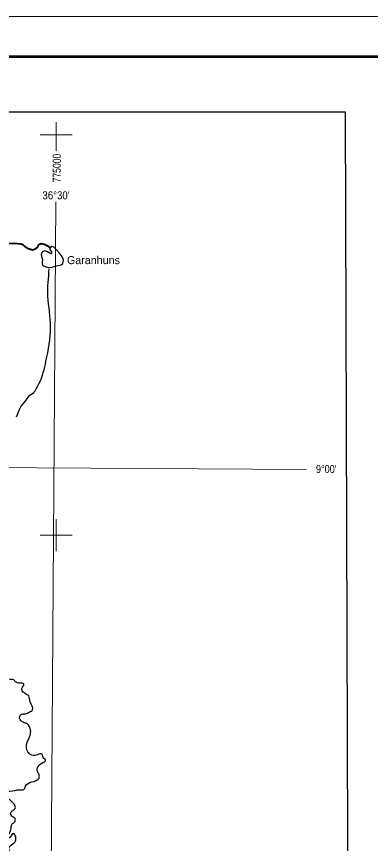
# Model space of a CAD drawing. Extents: x 553962 to 842807, y 8883888 to 9032388.
# Drawn here: x 772525 to 794631, y 8980756 to 9032388 of the extents above; entities that cross this region are included whole.
import ezdxf
from ezdxf.enums import TextEntityAlignment as Align

# ---------------------------------------------------------------- set-up
doc = ezdxf.new("R2010")
doc.units = 0
doc.header["$LTSCALE"] = 20
for name, color, linetype, lineweight in [('1', 7, 'Continuous', 13), ('12', 7, 'Continuous', 25), ('2', 7, 'Continuous', 13), ('21', 7, 'Continuous', 25), ('24', 7, 'Continuous', 25), ('3', 7, 'Continuous', 13)]:
    doc.layers.add(name, color=color, linetype=linetype, lineweight=lineweight)
for name, color, linetype in [('41', 7, 'Continuous'), ('46', 7, 'Continuous'), ('47', 7, 'Continuous')]:
    doc.layers.add(name, color=color, linetype=linetype)

msp = doc.modelspace()

# ---------------------------------------------------------------- linework, layer by layer
at = {"layer": '1'}
for points in [[(774987.06, 9020818), (774482.3, 8948876.02), (774053.56, 8890875.3)], [(565303.24, 9005146.57), (664889.8, 9004806.7), (719872.1, 9004543.9), (790635.75, 9004109.02)]]:
    msp.add_lwpolyline(points, dxfattribs=at)
at = {"layer": '12', "lineweight": 40}
msp.add_lwpolyline([(771515.7, 9018237.91), (772584.4, 9018214.53), (772792.16, 9018202.68), (772924.67, 9018144.15), (773037.81, 9018024.66), (773196.22, 9017926.1), (773399.74, 9017858.59), (773526.74, 9017830.3), (773718.21, 9017894), (773793.47, 9017940.68), (773853.18, 9018012.39), (773922.35, 9018129.74), (773982.43, 9018176.18), (774057.91, 9018207.71), (774154.24, 9018199.14), (774276.03, 9018180.86), (774646.98, 9017969.26)], dxfattribs=at)
at = {"layer": '12'}
msp.add_lwpolyline([(773619.5, 9008873.25), (773587.23, 9008870.59), (773476.6, 9008818.28), (773271.28, 9008663.39), (773032.89, 9008346.24), (772824.13, 9008080.11), (772676.57, 9007784.62), (772578.36, 9007575.84), (772510.38, 9007377.66)], dxfattribs=at)
msp.add_spline([(773587.23, 9008870.59), (773945.54, 9009485.86), (774363.69, 9010866.44), (774656.4, 9013000.08), (774489.14, 9014924.54), (774572.77, 9016639.81)], degree=3, dxfattribs=at)
at = {"layer": '2'}
for p, q in [((775000, 9024000), (775000, 9025783.55)), ((774000, 9025000), (776000, 9025000)), ((775000, 8999000), (775000, 9001000)), ((774000, 9000000), (776000, 9000000))]:
    msp.add_line(p, q, dxfattribs=at)
at = {"layer": '21'}
msp.add_lwpolyline([(774642.56, 9017970.52), (774590.02, 9017853.51), (774707.03, 9017703.06), (774699.87, 9017607.54), (774666.44, 9017564.56), (774465.85, 9017695.9), (774272.42, 9017755.6), (774141.08, 9017703.06), (774059.89, 9017559.79), (774088.55, 9017406.96), (774150.63, 9017220.69), (774131.53, 9017098.91), (774119.59, 9016950.85), (774174.51, 9016850.56), (774322.57, 9016774.14), (774496.89, 9016721.61), (774740.46, 9016728.77), (775024.63, 9016812.35), (775308.8, 9016886.38), (775418.64, 9016962.79), (775461.63, 9017165.77), (775401.93, 9017366.36), (775198.95, 9017617.1), (775010.3, 9017846.34), (774859.86, 9017984.84), (774742.85, 9018020.66)], close=True, dxfattribs=at)
at = {"layer": '24'}
msp.add_spline([(774675.9, 8971457.67), (774621.33, 8971839.87), (774398.39, 8971961.55), (774175.45, 8972002.11), (774175.45, 8972387.43), (774317.32, 8972793.03), (774398.39, 8972955.27), (774297.06, 8973158.07), (773891.72, 8973300.03), (773810.65, 8973421.71), (773506.64, 8973847.59), (773222.9, 8973888.15), (773182.37, 8974151.79), (773222.9, 8974314.03), (773466.11, 8974334.31), (773648.51, 8974557.39), (773871.45, 8974618.23), (774094.39, 8974435.71), (774317.32, 8974597.95), (774540.26, 8974902.15), (774722.67, 8975104.95), (774580.8, 8975226.63), (774175.45, 8975186.07), (773749.85, 8975429.42), (773668.78, 8975936.42), (773385.04, 8976402.86), (773324.24, 8976930.14), (773486.37, 8977538.54), (773810.65, 8978248.34), (773810.65, 8978430.86), (773466.11, 8978430.86), (773182.37, 8978491.7), (772918.9, 8979100.1), (772817.57, 8979221.78), (772371.69, 8979465.14), (772189.29, 8980093.82), (772047.42, 8980479.14), (772412.23, 8980844.18), (772473.03, 8981168.66), (772331.16, 8981371.46), (772108.22, 8981128.1), (771966.35, 8981067.26), (772108.22, 8981452.58), (772189.29, 8981756.78), (772250.09, 8981979.86), (772391.96, 8982081.26), (772432.49, 8982324.62), (772229.82, 8982466.58), (772189.29, 8982730.22), (772432.49, 8982933.02), (772391.96, 8983196.66), (772250.09, 8983338.62), (772067.69, 8983500.85), (771824.48, 8983602.25), (771844.75, 8983865.89), (772432.49, 8984068.69), (772716.23, 8984109.25), (772979.7, 8984129.53), (773081.04, 8984332.33), (773486.38, 8984595.97), (773932.26, 8984839.33), (773932.26, 8985062.41), (773830.92, 8985244.93), (773830.92, 8985488.29), (774175.46, 8985812.77), (774337.6, 8985934.45), (774195.72, 8986116.97), (774114.65, 8986340.05), (773830.91, 8986299.49), (773668.77, 8986238.65), (773303.97, 8986380.61), (773141.83, 8986867.33), (773364.77, 8987475.72), (773405.3, 8987840.76), (773202.63, 8988205.8), (772939.16, 8988327.48), (772716.22, 8988570.84), (772777.02, 8988793.92), (773081.03, 8988854.76), (773324.23, 8988956.16), (773526.9, 8989098.12), (773385.04, 8989605.12), (773283.7, 8989970.16), (772999.96, 8990152.68), (772858.09, 8990436.6), (772979.69, 8990720.52), (772878.36, 8990761.08), (772493.28, 8990821.92), (772351.41, 8990963.88), (772047.41, 8991004.44), (771844.74, 8991166.68)], degree=3, dxfattribs=at)
at = {"layer": '3'}
msp.add_lwpolyline([(842807.26, 9032387.81), (842807.26, 8883887.81), (553961.7, 8883887.81), (553961.7, 9032387.81)], close=True, dxfattribs=at)
at = {"layer": '3', "lineweight": 53}
msp.add_lwpolyline([(840307.26, 9029887.81), (840307.26, 8886387.81), (560211.7, 8886387.81), (560211.7, 9029887.81)], close=True, dxfattribs=at)
at = {"layer": '3', "lineweight": 25}
msp.add_lwpolyline([(563033.89, 9026438.81), (793061.13, 9026438.81), (793495.55, 8889836.82), (563468.3, 8889836.82)], close=True, dxfattribs=at)

# ---------------------------------------------------------------- texts
at = {"layer": '41'}
msp.add_text('Garanhuns', height=500, dxfattribs=at).set_placement((775675.04, 9016928.69))
at = {"layer": '46'}
for s, width, p in [("36°30'", 0.9, (774990.81, 9020976.37)), ("9°00'", 0.85, (791868.88, 9003886.19))]:
    msp.add_text(s, height=500, dxfattribs=dict(at, width=width)).set_placement(p, align=Align.CENTER)
at = {"layer": '47', "width": 0.8}
msp.add_text('775000', height=500, rotation=90, dxfattribs=at).set_placement((775287.29, 9022925.44), align=Align.CENTER)

doc.saveas('drawing.dxf')
